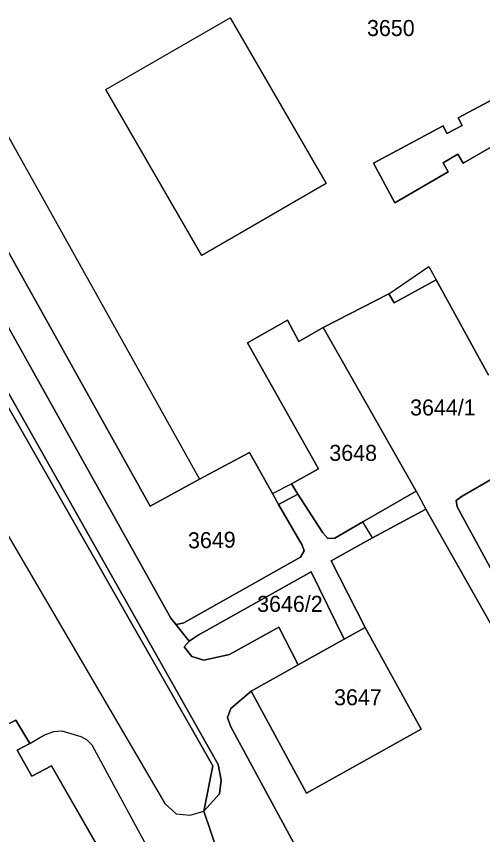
# Model space of a CAD drawing. Extents: x -262715 to -259381, y -1237238 to -1231182.
# Drawn here: x -261716.6 to -261658.4, y -1235861.4 to -1235759.3 of the extents above; entities that cross this region are included whole.
import ezdxf

# ---------------------------------------------------------------- set-up
doc = ezdxf.new("R2010")
doc.units = 0
for name, color, linetype in [('body_kn', 7, 'Continuous'), ('kladpar_druhypozemkov', 7, 'Continuous'), ('kladpar_hranice', 7, 'Continuous'), ('kladpar_parcelnecisla', 7, 'Continuous'), ('kladpar_plochy', 7, 'Continuous'), ('zappar_hrandruhpozemk', 7, 'Continuous')]:
    doc.layers.add(name, color=color, linetype=linetype)

msp = doc.modelspace()

# ---------------------------------------------------------------- linework, layer by layer
at = {"layer": 'body_kn'}
for p, q in [((-261689.95, -1235759.45), (-261689.95, -1235759.45)), ((-261689.95, -1235759.45), (-261689.95, -1235759.45)), ((-261705.48, -1235768.43), (-261705.48, -1235768.43)), ((-261661.51, -1235771.97), (-261661.51, -1235771.97)), ((-261663.38, -1235772.96), (-261663.38, -1235772.96)), ((-261661.01, -1235772.89), (-261661.01, -1235772.89)), ((-261662.89, -1235773.89), (-261662.89, -1235773.89)), ((-261661.54, -1235776.49), (-261661.54, -1235776.49)), ((-261672.07, -1235777.6), (-261672.07, -1235777.6)), ((-261663.37, -1235777.56), (-261663.37, -1235777.56)), ((-261660.88, -1235777.62), (-261660.88, -1235777.62)), ((-261662.72, -1235778.68), (-261662.72, -1235778.68)), ((-261677.96, -1235780.17), (-261677.96, -1235780.17)), ((-261669.38, -1235782.56), (-261669.38, -1235782.56)), ((-261693.49, -1235789.15), (-261693.49, -1235789.15)), ((-261665.15, -1235790.5), (-261665.15, -1235790.5)), ((-261665.15, -1235790.5), (-261665.15, -1235790.5)), ((-261664.23, -1235792.19), (-261664.23, -1235792.19)), ((-261664.23, -1235792.19), (-261664.23, -1235792.19)), ((-261670.14, -1235793.91), (-261670.14, -1235793.91)), ((-261670.14, -1235793.91), (-261670.14, -1235793.91)), ((-261669.46, -1235795.05), (-261669.46, -1235795.05)), ((-261682.8, -1235797.22), (-261682.8, -1235797.22)), ((-261678.32, -1235798.12), (-261678.32, -1235798.12)), ((-261678.32, -1235798.12), (-261678.32, -1235798.12)), ((-261687.78, -1235800.03), (-261687.78, -1235800.03)), ((-261681.36, -1235799.89), (-261681.36, -1235799.89)), ((-261687.54, -1235813.73), (-261687.54, -1235813.73)), ((-261678.91, -1235815.77), (-261678.91, -1235815.77)), ((-261693.78, -1235817.07), (-261693.78, -1235817.07)), ((-261682.28, -1235817.65), (-261682.28, -1235817.65)), ((-261684.67, -1235818.85), (-261684.67, -1235818.85)), ((-261684.67, -1235818.85), (-261684.67, -1235818.85)), ((-261681.52, -1235818.93), (-261681.52, -1235818.93)), ((-261666.74, -1235818.58), (-261666.74, -1235818.58)), ((-261666.74, -1235818.58), (-261666.74, -1235818.58)), ((-261661.73, -1235819.72), (-261661.73, -1235819.72)), ((-261660.98, -1235819.19), (-261660.98, -1235819.19)), ((-261699.94, -1235820.45), (-261699.94, -1235820.45)), ((-261683.91, -1235820.21), (-261683.91, -1235820.21)), ((-261665.52, -1235820.81), (-261665.52, -1235820.81)), ((-261665.52, -1235820.81), (-261665.52, -1235820.81)), ((-261661.6, -1235820.53), (-261661.6, -1235820.53)), ((-261673.38, -1235822.39), (-261673.38, -1235822.39)), ((-261678.38, -1235823.78), (-261678.38, -1235823.78)), ((-261677.76, -1235824.48), (-261677.76, -1235824.48)), ((-261676.9, -1235824.42), (-261676.9, -1235824.42)), ((-261672.2, -1235824.39), (-261672.2, -1235824.39)), ((-261672.2, -1235824.39), (-261672.2, -1235824.39)), ((-261680.97, -1235825.29), (-261680.97, -1235825.29)), ((-261680.7, -1235826.01), (-261680.7, -1235826.01)), ((-261681.15, -1235826.78), (-261681.15, -1235826.78)), ((-261677.35, -1235827.25), (-261677.35, -1235827.25)), ((-261679.82, -1235828.65), (-261679.82, -1235828.65)), ((-261679.82, -1235828.65), (-261679.82, -1235828.65)), ((-261697.33, -1235834.41), (-261697.33, -1235834.41)), ((-261696.66, -1235835.19), (-261696.66, -1235835.19)), ((-261695.73, -1235835.01), (-261695.73, -1235835.01)), ((-261683.88, -1235835.53), (-261683.88, -1235835.53)), ((-261673.09, -1235835.57), (-261673.09, -1235835.57)), ((-261673.09, -1235835.57), (-261673.09, -1235835.57)), ((-261695.08, -1235837.27), (-261695.08, -1235837.27)), ((-261693.95, -1235836.54), (-261693.95, -1235836.54)), ((-261675.71, -1235837.04), (-261675.71, -1235837.04)), ((-261695.67, -1235837.98), (-261695.67, -1235837.98)), ((-261694.74, -1235839.22), (-261694.74, -1235839.22)), ((-261690.04, -1235838.97), (-261690.04, -1235838.97)), ((-261693.23, -1235839.64), (-261693.23, -1235839.64)), ((-261681.48, -1235840.26), (-261681.48, -1235840.26)), ((-261687.33, -1235843.53), (-261687.33, -1235843.53)), ((-261689.87, -1235845.7), (-261689.87, -1235845.7)), ((-261690.26, -1235846.83), (-261690.26, -1235846.83)), ((-261711.97, -1235848.56), (-261711.97, -1235848.56)), ((-261710.97, -1235848.47), (-261710.97, -1235848.47)), ((-261689.89, -1235847.89), (-261689.89, -1235847.89)), ((-261666.1, -1235848.26), (-261666.1, -1235848.26)), ((-261713.11, -1235848.97), (-261713.11, -1235848.97)), ((-261708.6, -1235849.17), (-261708.6, -1235849.17)), ((-261707.89, -1235849.55), (-261707.89, -1235849.55)), ((-261714.96, -1235850.07), (-261714.96, -1235850.07)), ((-261714.96, -1235850.07), (-261714.96, -1235850.07)), ((-261707.21, -1235850.21), (-261707.21, -1235850.21)), ((-261716.54, -1235850.88), (-261716.54, -1235850.88)), ((-261691.44, -1235852.69), (-261691.44, -1235852.69)), ((-261712.23, -1235852.84), (-261712.23, -1235852.84)), ((-261692.1, -1235852.85), (-261692.1, -1235852.85)), ((-261714.69, -1235854.14), (-261714.69, -1235854.14)), ((-261691.06, -1235854.65), (-261691.06, -1235854.65)), ((-261691.29, -1235856.33), (-261691.29, -1235856.33)), ((-261680.43, -1235856.25), (-261680.43, -1235856.25)), ((-261698.09, -1235857.56), (-261698.09, -1235857.56)), ((-261696.7, -1235858.84), (-261696.7, -1235858.84)), ((-261693.25, -1235858.5), (-261693.25, -1235858.5)), ((-261694.93, -1235859.01), (-261694.93, -1235859.01))]:
    msp.add_line(p, q, dxfattribs=at)
at = {"layer": 'kladpar_druhypozemkov'}
for p, q in [((-261662.77, -1235807.5), (-261662.77, -1235807.5)), ((-261674.82, -1235812.98), (-261674.82, -1235812.98)), ((-261691.5, -1235823.77), (-261691.5, -1235823.77)), ((-261680.81, -1235831.45), (-261680.81, -1235831.45)), ((-261674.25, -1235842.46), (-261674.25, -1235842.46))]:
    msp.add_line(p, q, dxfattribs=at)
at = {"layer": 'kladpar_hranice'}
for points in [[(-261725.61, -1235744.82), (-261727.44, -1235752.59), (-261729.21, -1235753.55), (-261735.35, -1235756.88), (-261699.94, -1235820.45), (-261693.78, -1235817.07), (-261687.54, -1235813.73), (-261684.67, -1235818.85), (-261683.91, -1235820.21), (-261680.97, -1235825.29), (-261680.7, -1235826.01), (-261681.15, -1235826.78), (-261695.73, -1235835.01), (-261696.66, -1235835.19), (-261697.33, -1235834.41), (-261746.1, -1235747.11), (-261746.2, -1235746.37), (-261745.46, -1235745.72), (-261730.57, -1235737.43), (-261729.44, -1235737.66), (-261728.81, -1235738.36), (-261725.61, -1235744.82)], [(-261746.1, -1235747.11), (-261697.33, -1235834.41), (-261695.08, -1235837.27), (-261695.67, -1235837.98), (-261694.74, -1235839.22), (-261693.23, -1235839.64), (-261690.04, -1235838.97), (-261683.88, -1235835.53), (-261681.48, -1235840.26), (-261687.33, -1235843.53), (-261689.87, -1235845.7), (-261690.26, -1235846.83), (-261689.89, -1235847.89), (-261673, -1235879.1)], [(-261765.37, -1235767.62), (-261756.9, -1235762.83), (-261747.82, -1235757.03), (-261746.62, -1235757.1), (-261745.12, -1235757.63), (-261691.44, -1235852.69), (-261691.06, -1235854.65), (-261691.29, -1235856.33), (-261693.25, -1235858.5), (-261692.1, -1235852.85), (-261741.24, -1235766.77), (-261759.23, -1235777.31), (-261765.37, -1235767.62)], [(-261691.43, -1235863.79), (-261693.25, -1235858.5), (-261691.29, -1235856.33), (-261691.06, -1235854.65), (-261691.44, -1235852.69), (-261745.12, -1235757.63)], [(-261657.71, -1235804.09), (-261664.23, -1235792.19), (-261669.46, -1235795.05), (-261670.14, -1235793.91), (-261678.32, -1235798.12), (-261681.36, -1235799.89), (-261682.8, -1235797.22), (-261687.78, -1235800.03), (-261678.91, -1235815.77), (-261682.28, -1235817.65), (-261681.52, -1235818.93), (-261683.91, -1235820.21), (-261684.67, -1235818.85), (-261687.54, -1235813.73), (-261693.78, -1235817.07), (-261699.94, -1235820.45), (-261735.35, -1235756.88)], [(-261642.25, -1235761.28), (-261628.43, -1235787.4), (-261627.69, -1235788.89), (-261627.96, -1235790.45), (-261629.37, -1235795.8), (-261644.61, -1235805.95), (-261646.34, -1235804.49), (-261648.54, -1235800.19), (-261649, -1235799.35), (-261642.18, -1235795.65), (-261654.1, -1235773.68), (-261660.88, -1235777.62), (-261661.54, -1235776.49), (-261663.37, -1235777.56), (-261662.72, -1235778.68), (-261669.38, -1235782.56), (-261672.07, -1235777.6), (-261663.38, -1235772.96), (-261662.89, -1235773.89), (-261661.01, -1235772.89), (-261661.51, -1235771.97), (-261645.58, -1235763.47), (-261642.25, -1235761.28)], [(-261645.58, -1235763.47), (-261661.51, -1235771.97), (-261661.01, -1235772.89), (-261662.89, -1235773.89), (-261663.38, -1235772.96), (-261672.07, -1235777.6), (-261669.38, -1235782.56), (-261662.72, -1235778.68), (-261663.37, -1235777.56), (-261661.54, -1235776.49), (-261660.88, -1235777.62), (-261654.1, -1235773.68)], [(-261741.24, -1235766.77), (-261692.1, -1235852.85), (-261693.25, -1235858.5), (-261691.43, -1235863.79)], [(-261649.81, -1235848.61), (-261665.52, -1235820.81), (-261672.2, -1235824.39), (-261677.35, -1235827.25), (-261673.09, -1235835.57), (-261675.71, -1235837.04), (-261679.82, -1235828.65), (-261693.95, -1235836.54), (-261695.08, -1235837.27), (-261697.33, -1235834.41), (-261696.66, -1235835.19), (-261695.73, -1235835.01), (-261681.15, -1235826.78), (-261680.7, -1235826.01), (-261680.97, -1235825.29), (-261683.91, -1235820.21), (-261681.52, -1235818.93), (-261678.38, -1235823.78), (-261677.76, -1235824.48), (-261676.9, -1235824.42), (-261673.38, -1235822.39), (-261666.74, -1235818.58), (-261678.32, -1235798.12), (-261670.14, -1235793.91), (-261669.46, -1235795.05), (-261664.23, -1235792.19)], [(-261664.23, -1235792.19), (-261657.71, -1235804.09)], [(-261678.32, -1235798.12), (-261666.74, -1235818.58), (-261673.38, -1235822.39), (-261676.9, -1235824.42), (-261677.76, -1235824.48), (-261678.38, -1235823.78), (-261681.52, -1235818.93), (-261682.28, -1235817.65), (-261678.91, -1235815.77), (-261687.78, -1235800.03), (-261682.8, -1235797.22), (-261681.36, -1235799.89), (-261678.32, -1235798.12)], [(-261634.93, -1235802.85), (-261635.62, -1235804.34), (-261642.94, -1235832.15), (-261646.76, -1235845.88), (-261647.47, -1235845.9), (-261648.01, -1235845.51), (-261661.6, -1235820.53), (-261661.73, -1235819.72), (-261660.98, -1235819.19), (-261652.22, -1235814.11), (-261634.93, -1235802.85)], [(-261652.22, -1235814.11), (-261660.98, -1235819.19), (-261661.73, -1235819.72), (-261661.6, -1235820.53), (-261648.01, -1235845.51)], [(-261658.37, -1235877.23), (-261663.48, -1235880.67), (-261665.46, -1235881.49), (-261667.27, -1235881.81), (-261669.51, -1235881.54), (-261671.79, -1235880.52), (-261673, -1235879.1), (-261689.89, -1235847.89), (-261690.26, -1235846.83), (-261689.87, -1235845.7), (-261687.33, -1235843.53), (-261680.43, -1235856.25), (-261666.1, -1235848.26), (-261673.09, -1235835.57), (-261677.35, -1235827.25), (-261672.2, -1235824.39), (-261665.52, -1235820.81)], [(-261665.52, -1235820.81), (-261649.81, -1235848.61)], [(-261679.82, -1235828.65), (-261675.71, -1235837.04), (-261681.48, -1235840.26), (-261683.88, -1235835.53), (-261690.04, -1235838.97), (-261693.23, -1235839.64), (-261694.74, -1235839.22), (-261695.67, -1235837.98), (-261695.08, -1235837.27), (-261693.95, -1235836.54), (-261679.82, -1235828.65)], [(-261673.09, -1235835.57), (-261666.1, -1235848.26), (-261680.43, -1235856.25), (-261687.33, -1235843.53), (-261681.48, -1235840.26), (-261675.71, -1235837.04), (-261673.09, -1235835.57)], [(-261701.56, -1235871.46), (-261712.23, -1235852.84), (-261714.69, -1235854.14), (-261716.54, -1235850.88), (-261714.96, -1235850.07), (-261716.71, -1235847.16), (-261718.24, -1235847.89), (-261721.83, -1235841.59), (-261730.98, -1235846.18), (-261727.42, -1235852.56), (-261732.63, -1235855.46), (-261736.18, -1235849.09), (-261745.47, -1235854.27), (-261740.34, -1235863.46)], [(-261721.83, -1235841.59), (-261718.24, -1235847.89), (-261716.71, -1235847.16), (-261714.96, -1235850.07), (-261716.54, -1235850.88), (-261714.69, -1235854.14), (-261712.23, -1235852.84), (-261701.56, -1235871.46)]]:
    msp.add_lwpolyline(points, dxfattribs=at)
at = {"layer": 'kladpar_plochy'}
for p, q in [((-261741.24, -1235766.77), (-261692.1, -1235852.85)), ((-261714.96, -1235850.07), (-261716.71, -1235847.16)), ((-261716.54, -1235850.88), (-261714.96, -1235850.07)), ((-261714.69, -1235854.14), (-261716.54, -1235850.88)), ((-261712.23, -1235852.84), (-261714.69, -1235854.14)), ((-261701.56, -1235871.46), (-261712.23, -1235852.84)), ((-261692.1, -1235852.85), (-261693.25, -1235858.5)), ((-261693.25, -1235858.5), (-261691.43, -1235863.79))]:
    msp.add_line(p, q, dxfattribs=at)
for points in [[(-261725.61, -1235744.82), (-261727.44, -1235752.59), (-261729.21, -1235753.55), (-261735.35, -1235756.88), (-261699.94, -1235820.45), (-261693.78, -1235817.07), (-261687.54, -1235813.73), (-261684.67, -1235818.85), (-261683.91, -1235820.21), (-261680.97, -1235825.29), (-261680.7, -1235826.01), (-261681.15, -1235826.78), (-261695.73, -1235835.01), (-261696.66, -1235835.19), (-261697.33, -1235834.41), (-261746.1, -1235747.11), (-261746.2, -1235746.37), (-261745.46, -1235745.72), (-261730.57, -1235737.43), (-261729.44, -1235737.66), (-261728.81, -1235738.36)], [(-261765.37, -1235767.62), (-261756.9, -1235762.83), (-261747.82, -1235757.03), (-261746.62, -1235757.1), (-261745.12, -1235757.63), (-261691.44, -1235852.69), (-261691.06, -1235854.65), (-261691.29, -1235856.33), (-261693.25, -1235858.5), (-261692.1, -1235852.85), (-261741.24, -1235766.77), (-261759.23, -1235777.31)], [(-261642.25, -1235761.28), (-261628.43, -1235787.4), (-261627.69, -1235788.89), (-261627.96, -1235790.45), (-261629.37, -1235795.8), (-261644.61, -1235805.95), (-261646.34, -1235804.49), (-261648.54, -1235800.19), (-261649, -1235799.35), (-261642.18, -1235795.65), (-261654.1, -1235773.68), (-261660.88, -1235777.62), (-261661.54, -1235776.49), (-261663.37, -1235777.56), (-261662.72, -1235778.68), (-261669.38, -1235782.56), (-261672.07, -1235777.6), (-261663.38, -1235772.96), (-261662.89, -1235773.89), (-261661.01, -1235772.89), (-261661.51, -1235771.97), (-261645.58, -1235763.47)], [(-261678.32, -1235798.12), (-261666.74, -1235818.58), (-261673.38, -1235822.39), (-261676.9, -1235824.42), (-261677.76, -1235824.48), (-261678.38, -1235823.78), (-261681.52, -1235818.93), (-261682.28, -1235817.65), (-261678.91, -1235815.77), (-261687.78, -1235800.03), (-261682.8, -1235797.22), (-261681.36, -1235799.89)], [(-261634.93, -1235802.85), (-261635.62, -1235804.34), (-261642.94, -1235832.15), (-261646.76, -1235845.88), (-261647.47, -1235845.9), (-261648.01, -1235845.51), (-261661.6, -1235820.53), (-261661.73, -1235819.72), (-261660.98, -1235819.19), (-261652.22, -1235814.11)], [(-261665.52, -1235820.81), (-261649.81, -1235848.61), (-261649.36, -1235850.56), (-261648.7, -1235852.98), (-261653.76, -1235871.09), (-261654.52, -1235873.03), (-261655.37, -1235874.31), (-261656.74, -1235875.81), (-261658.37, -1235877.23), (-261663.48, -1235880.67), (-261665.46, -1235881.49), (-261667.27, -1235881.81), (-261669.51, -1235881.54), (-261671.79, -1235880.52), (-261673, -1235879.1), (-261689.89, -1235847.89), (-261690.26, -1235846.83), (-261689.87, -1235845.7), (-261687.33, -1235843.53), (-261680.43, -1235856.25), (-261666.1, -1235848.26), (-261673.09, -1235835.57), (-261677.35, -1235827.25), (-261672.2, -1235824.39)], [(-261679.82, -1235828.65), (-261675.71, -1235837.04), (-261681.48, -1235840.26), (-261683.88, -1235835.53), (-261690.04, -1235838.97), (-261693.23, -1235839.64), (-261694.74, -1235839.22), (-261695.67, -1235837.98), (-261695.08, -1235837.27), (-261693.95, -1235836.54)], [(-261673.09, -1235835.57), (-261666.1, -1235848.26), (-261680.43, -1235856.25), (-261687.33, -1235843.53), (-261681.48, -1235840.26), (-261675.71, -1235837.04)]]:
    msp.add_lwpolyline(points, close=True, dxfattribs=at)
for points in [[(-261746.1, -1235747.11), (-261697.33, -1235834.41), (-261695.08, -1235837.27), (-261695.67, -1235837.98), (-261694.74, -1235839.22), (-261693.23, -1235839.64), (-261690.04, -1235838.97), (-261683.88, -1235835.53), (-261681.48, -1235840.26), (-261687.33, -1235843.53), (-261689.87, -1235845.7), (-261690.26, -1235846.83), (-261689.89, -1235847.89), (-261673, -1235879.1)], [(-261691.43, -1235863.79), (-261693.25, -1235858.5), (-261691.29, -1235856.33), (-261691.06, -1235854.65), (-261691.44, -1235852.69), (-261745.12, -1235757.63)], [(-261657.71, -1235804.09), (-261664.23, -1235792.19), (-261669.46, -1235795.05), (-261670.14, -1235793.91), (-261678.32, -1235798.12), (-261681.36, -1235799.89), (-261682.8, -1235797.22), (-261687.78, -1235800.03), (-261678.91, -1235815.77), (-261682.28, -1235817.65), (-261681.52, -1235818.93), (-261683.91, -1235820.21), (-261684.67, -1235818.85), (-261687.54, -1235813.73), (-261693.78, -1235817.07), (-261699.94, -1235820.45), (-261735.35, -1235756.88)], [(-261645.58, -1235763.47), (-261661.51, -1235771.97), (-261661.01, -1235772.89), (-261662.89, -1235773.89), (-261663.38, -1235772.96), (-261672.07, -1235777.6), (-261669.38, -1235782.56), (-261662.72, -1235778.68), (-261663.37, -1235777.56), (-261661.54, -1235776.49), (-261660.88, -1235777.62), (-261654.1, -1235773.68)], [(-261649.81, -1235848.61), (-261665.52, -1235820.81), (-261672.2, -1235824.39), (-261677.35, -1235827.25), (-261673.09, -1235835.57), (-261675.71, -1235837.04), (-261679.82, -1235828.65), (-261693.95, -1235836.54), (-261695.08, -1235837.27), (-261697.33, -1235834.41), (-261696.66, -1235835.19), (-261695.73, -1235835.01), (-261681.15, -1235826.78), (-261680.7, -1235826.01), (-261680.97, -1235825.29), (-261683.91, -1235820.21), (-261681.52, -1235818.93), (-261678.38, -1235823.78), (-261677.76, -1235824.48), (-261676.9, -1235824.42), (-261673.38, -1235822.39), (-261666.74, -1235818.58), (-261678.32, -1235798.12), (-261670.14, -1235793.91), (-261669.46, -1235795.05), (-261664.23, -1235792.19), (-261657.71, -1235804.09)], [(-261652.22, -1235814.11), (-261660.98, -1235819.19), (-261661.73, -1235819.72), (-261661.6, -1235820.53), (-261648.01, -1235845.51)], [(-261740.34, -1235863.46), (-261745.47, -1235854.27), (-261736.18, -1235849.09), (-261732.63, -1235855.46), (-261727.42, -1235852.56), (-261730.98, -1235846.18), (-261721.83, -1235841.59), (-261718.24, -1235847.89), (-261716.71, -1235847.16), (-261714.96, -1235850.07), (-261716.54, -1235850.88), (-261714.69, -1235854.14), (-261712.23, -1235852.84), (-261701.56, -1235871.46)]]:
    msp.add_lwpolyline(points, dxfattribs=at)
at = {"layer": 'zappar_hrandruhpozemk'}
for p, q in [((-261729.21, -1235753.55), (-261693.78, -1235817.07)), ((-261689.95, -1235759.45), (-261677.96, -1235780.17)), ((-261736.9, -1235791.26), (-261698.09, -1235857.56)), ((-261670.14, -1235793.91), (-261665.15, -1235790.5)), ((-261665.15, -1235790.5), (-261664.23, -1235792.19)), ((-261684.67, -1235818.85), (-261682.28, -1235817.65)), ((-261666.74, -1235818.58), (-261665.52, -1235820.81)), ((-261672.2, -1235824.39), (-261673.38, -1235822.39)), ((-261707.21, -1235850.21), (-261696.95, -1235869.13))]:
    msp.add_line(p, q, dxfattribs=at)
for points in [[(-261677.96, -1235780.17), (-261693.49, -1235789.15), (-261705.48, -1235768.43), (-261689.95, -1235759.45)], [(-261714.96, -1235850.07), (-261713.11, -1235848.97), (-261711.97, -1235848.56), (-261710.97, -1235848.47), (-261708.6, -1235849.17), (-261707.89, -1235849.55), (-261707.21, -1235850.21)], [(-261698.09, -1235857.56), (-261696.7, -1235858.84), (-261694.93, -1235859.01), (-261693.25, -1235858.5)]]:
    msp.add_lwpolyline(points, dxfattribs=at)

# ---------------------------------------------------------------- texts
at = {"layer": 'kladpar_parcelnecisla'}
for s, p in [('3650', (-261672.87, -1235761.74)), ('3644/1', (-261667.49, -1235809.11)), ('3648', (-261677.57, -1235814.78)), ('3646/2', (-261686.58, -1235833.63)), ('3647', (-261676.98, -1235845.29))]:
    msp.add_text(s, height=2, dxfattribs=at).set_placement(p)
msp.add_text('3649', height=2, rotation=1, dxfattribs=at).set_placement((-261695.19, -1235825.71))

doc.saveas('drawing.dxf')
